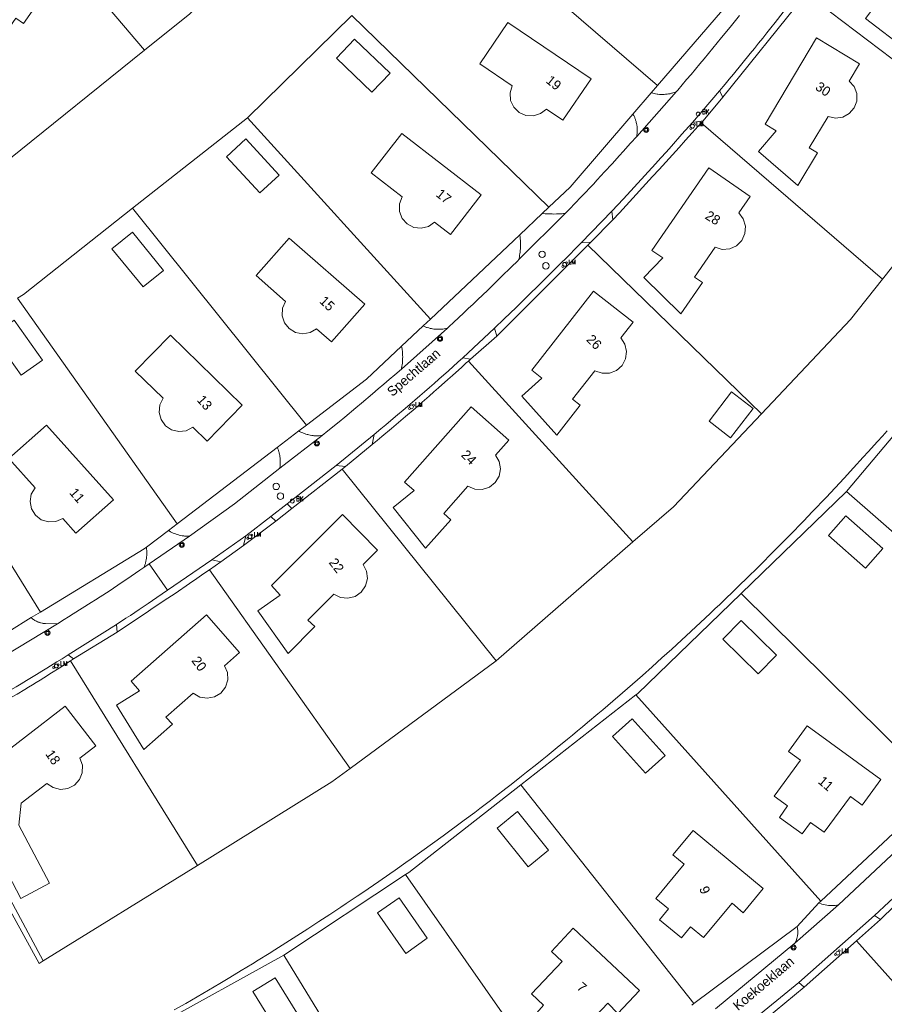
# Model space of a CAD drawing. Header units: metres. Extents: x 138165 to 154469, y 480134 to 494189.
# Tile 343 of 656: x 149205 to 149317, y 483760 to 483888. Entities that reach past the tile are written whole.
import ezdxf

# ---------------------------------------------------------------- set-up
doc = ezdxf.new("R2010")
doc.units = ezdxf.units.M
doc.header["$LTSCALE"] = 0.001
doc.header["$MEASUREMENT"] = 0
for name, color, linetype, lineweight in [('Level 5', 7, 'Continuous', 0), ('TOP-L-topo objecten punt', 7, 'Continuous', 0), ('TOP-L-topo objecten vlak', 7, 'Continuous', 0), ('TOP-T-topo huisnummering naamgeving', 7, 'Continuous', 0)]:
    doc.layers.add(name, color=color, linetype=linetype, lineweight=lineweight)
doc.styles.add('Style-INTL_ISO', font='INTL_ISO.shx')
doc.styles.add('Style-STANDARD', font='STANDARD.shx')

# ---------------------------------------------------------------- blocks, each defined once
blk = doc.blocks.new('39')
at = {"layer": 'TOP-L-topo objecten punt', "color": 7, "linetype": 'Continuous', "lineweight": 0}
for p, q in [((0.0175, 0.0175), (-0.0175, 0.0175)), ((-0.0175, 0.0175), (-0.0175, -0.0175)), ((0.0175, 0.0175), (0.0175, -0.0175)), ((0.0175, -0.0175), (-0.0175, -0.0175))]:
    blk.add_line(p, q, dxfattribs=at)
blk.add_circle((0, 0), 0.0332, dxfattribs=at)
blk = doc.blocks.new('*U13')
at = {"layer": 'Level 5', "color": 7, "linetype": 'Continuous', "lineweight": 0}
blk.add_circle((0, 0), 0.0415, dxfattribs=at)
blk = doc.blocks.new('150')
at = {"layer": 'Level 5', "color": 7, "linetype": 'Continuous', "lineweight": 0}
blk.add_blockref('*U13', (0, 0), dxfattribs=at)
blk = doc.blocks.new('72')
at = {"layer": 'TOP-L-topo objecten punt', "color": 7, "linetype": 'Continuous', "lineweight": 0}
blk.add_circle((0, 0), 0.025, dxfattribs=at)
at = {"layer": 'TOP-L-topo objecten punt', "color": 7, "linetype": 'Continuous', "lineweight": 0, "style": 'Style-STANDARD'}
blk.add_text('BK', height=0.06, dxfattribs=at).set_placement((0.0483, 0))
blk = doc.blocks.new('16')
at = {"layer": 'TOP-L-topo objecten punt', "color": 7, "linetype": 'Continuous', "lineweight": 0}
blk.add_circle((0, 0), 0.025, dxfattribs=at)
at = {"layer": 'TOP-L-topo objecten punt', "color": 7, "linetype": 'Continuous', "lineweight": 0, "style": 'Style-STANDARD'}
blk.add_text('LM', height=0.06, dxfattribs=at).set_placement((0.0483, 0))
blk = doc.blocks.new('10')
at = {"layer": 'TOP-L-topo objecten punt', "linetype": 'Continuous', "lineweight": 0}
blk.add_circle((0, 0), 0.0125, dxfattribs=at)

msp = doc.modelspace()

# ---------------------------------------------------------------- linework, layer by layer
at = {"layer": 'TOP-L-topo objecten vlak', "flags": 128}
for points in [[(149198.38, 483906.02), (149209.63, 483898.15), (149221.5, 483884.13)], [(149327.15, 483896.57), (149326.76, 483897.46), (149326.07, 483898.14), (149327.26, 483900.44), (149321.48, 483903.42), (149315.52, 483891.86), (149316.87, 483890.85), (149314.91, 483888.26), (149320.26, 483884.2), (149322.54, 483888.59), (149321.43, 483889.15), (149323.61, 483893.37), (149324.56, 483893.21), (149325.52, 483893.4), (149326.34, 483893.91), (149326.93, 483894.68), (149327.21, 483895.61), (149327.15, 483896.57)], [(149262.01, 483901.94), (149287.98, 483879.57)], [(149205.82, 483887.59), (149209.21, 483892.45), (149199.4, 483899.3), (149196.75, 483895.51), (149197.91, 483894.7), (149196.42, 483892.53), (149198.2, 483891.25), (149195.69, 483887.66), (149201.54, 483883.57), (149204.83, 483888.28), (149205.82, 483887.59)], [(149238.05, 483899.47), (149227.39, 483888.86), (149221.5, 483884.13)], [(149287.98, 483879.57), (149298.3, 483891.59)], [(149307.02, 483891.23), (149296.45, 483878.05)], [(149331.16, 483873.35), (149307.21, 483891.55)], [(149296.02, 483878.87), (149296.73, 483879.73), (149297.28, 483880.39), (149297.83, 483881.05), (149298.92, 483882.37), (149300, 483883.7), (149300.54, 483884.37), (149301.08, 483885.04), (149301.61, 483885.71), (149302.15, 483886.38), (149302.68, 483887.05), (149303.21, 483887.72), (149304.27, 483889.08), (149304.8, 483889.75), (149305.84, 483891.11)], [(149234.83, 483875.36), (149248.38, 483888.64)], [(149273.9, 483863.78), (149248.38, 483888.64)], [(149298.58, 483888.64), (149298.42, 483888.43), (149297.38, 483887.14), (149296.27, 483885.77), (149295.71, 483885.08), (149294.59, 483883.71), (149294.02, 483883.03), (149293.46, 483882.35), (149292.89, 483881.67), (149292.32, 483880.99), (149291.75, 483880.32), (149291.18, 483879.64), (149290.61, 483878.97), (149290.45, 483878.77)], [(149270.93, 483875.68), (149271.89, 483875.63), (149272.81, 483875.92), (149273.58, 483876.51), (149275.72, 483875.06), (149279.37, 483880.44), (149268.6, 483887.74), (149264.96, 483882.36), (149269.14, 483879.52), (149268.87, 483878.59), (149268.94, 483877.63), (149269.35, 483876.75), (149270.04, 483876.07), (149270.93, 483875.68)], [(149250.97, 483878.7), (149253.32, 483881.16), (149248.71, 483885.58), (149246.37, 483883.1), (149250.97, 483878.7)], [(149312.82, 483880.14), (149314.16, 483882.38), (149308.57, 483885.72), (149301.91, 483874.54), (149303.36, 483873.68), (149301.08, 483871), (149306.17, 483866.6), (149308.71, 483870.83), (149307.63, 483871.47), (149310.08, 483875.55), (149311.02, 483875.33), (149311.98, 483875.46), (149312.83, 483875.92), (149313.47, 483876.65), (149313.81, 483877.55), (149313.8, 483878.52), (149313.46, 483879.42), (149312.82, 483880.14)], [(149221.5, 483884.13), (149203.91, 483869.96)], [(149287.16, 483878.61), (149284.79, 483875.85)], [(149290.45, 483878.77), (149285.28, 483872.97)], [(149287.16, 483878.61), (149287.98, 483879.57)], [(149290.45, 483878.77), (149290.36, 483878.73), (149290.27, 483878.69), (149290.17, 483878.66), (149289.98, 483878.6), (149289.89, 483878.57), (149289.79, 483878.55), (149289.6, 483878.5), (149289.41, 483878.47), (149289.21, 483878.44), (149289.02, 483878.42), (149288.82, 483878.4), (149288.62, 483878.4), (149288.42, 483878.4), (149288.23, 483878.41), (149288.03, 483878.43), (149287.93, 483878.44), (149287.73, 483878.47), (149287.54, 483878.51), (149287.35, 483878.56), (149287.25, 483878.59), (149287.16, 483878.61)], [(149292.5, 483874.77), (149296.02, 483878.87)], [(149296.45, 483878.05), (149296.02, 483878.87)], [(149293.87, 483874.99), (149296.45, 483878.05)], [(149273.9, 483863.78), (149276.66, 483866.38), (149284.79, 483875.85)], [(149284.79, 483875.85), (149284.86, 483875.73), (149284.9, 483875.65), (149284.98, 483875.48), (149285.02, 483875.4), (149285.05, 483875.32), (149285.11, 483875.14), (149285.14, 483875.06), (149285.17, 483874.97), (149285.2, 483874.88), (149285.22, 483874.79), (149285.26, 483874.61), (149285.28, 483874.52), (149285.3, 483874.43), (149285.32, 483874.25), (149285.33, 483874.16), (149285.34, 483874.07), (149285.35, 483873.88), (149285.35, 483873.7), (149285.35, 483873.51), (149285.33, 483873.33), (149285.31, 483873.15), (149285.28, 483872.97)], [(149219.93, 483863.65), (149234.83, 483875.36)], [(149234.83, 483875.36), (149258.54, 483849.28)], [(149282.05, 483863.26), (149283.55, 483864.87), (149284.95, 483866.38), (149286.33, 483867.89), (149287.71, 483869.41), (149288.4, 483870.17), (149289.09, 483870.93), (149289.77, 483871.7), (149291.14, 483873.23), (149292.5, 483874.77)], [(149282.17, 483862.14), (149283.04, 483863.07), (149284.76, 483864.94), (149286.48, 483866.81), (149287.34, 483867.75), (149288.2, 483868.69), (149289.05, 483869.63), (149290.76, 483871.51), (149291.61, 483872.46), (149292.45, 483873.41), (149293.62, 483874.71)], [(149292.5, 483874.77), (149293.87, 483874.99)], [(149293.62, 483874.71), (149293.87, 483874.99)], [(149293.62, 483874.71), (149317.14, 483854.46)], [(149257.36, 483861.06), (149258.3, 483861.29), (149259.09, 483861.83), (149261.13, 483860.24), (149265.13, 483865.38), (149254.86, 483873.35), (149250.88, 483868.22), (149254.87, 483865.11), (149254.54, 483864.21), (149254.55, 483863.24), (149254.9, 483862.34), (149255.54, 483861.62), (149256.4, 483861.17), (149257.36, 483861.06)], [(149317.14, 483854.46), (149326.67, 483866.48), (149331.16, 483873.35)], [(149232.13, 483870.33), (149236.44, 483865.65), (149238.93, 483867.95), (149234.64, 483872.64), (149232.13, 483870.33)], [(149285.28, 483872.97), (149284.49, 483872.08), (149283.54, 483871.01), (149283.06, 483870.47), (149282.09, 483869.41), (149281.12, 483868.36), (149280.63, 483867.83), (149280.15, 483867.31), (149279.66, 483866.79), (149279.16, 483866.26), (149278.67, 483865.74), (149278.18, 483865.22), (149277.18, 483864.19), (149276.68, 483863.68), (149276.18, 483863.16), (149275.99, 483862.97)], [(149299.09, 483862.27), (149298.5, 483863.04), (149299.98, 483865.18), (149294.62, 483868.87), (149287.25, 483858.16), (149288.65, 483857.21), (149286.2, 483854.68), (149290.99, 483849.95), (149293.81, 483854.01), (149292.77, 483854.71), (149295.44, 483858.59), (149296.37, 483858.32), (149297.34, 483858.39), (149298.22, 483858.79), (149298.91, 483859.48), (149299.31, 483860.37), (149299.37, 483861.34), (149299.09, 483862.27)], [(149205.05, 483851.98), (149205.82, 483852.47), (149219.93, 483863.65)], [(149219.93, 483863.65), (149242.51, 483835.55)], [(149273.04, 483862.97), (149273.9, 483863.78)], [(149278.07, 483859.16), (149282.05, 483863.26)], [(149282.17, 483862.14), (149282.05, 483863.26)], [(149275.99, 483862.97), (149270.02, 483857.02)], [(149273.04, 483862.97), (149270.12, 483860.21)], [(149275.99, 483862.97), (149275.79, 483862.95), (149275.61, 483862.94), (149275.24, 483862.92), (149274.87, 483862.91), (149274.51, 483862.9), (149274.32, 483862.91), (149274.14, 483862.91), (149273.77, 483862.92), (149273.4, 483862.94), (149273.04, 483862.97)], [(149279.35, 483859.24), (149282.17, 483862.14)], [(149217.28, 483858.38), (149221.31, 483853.46), (149223.95, 483855.6), (149219.93, 483860.54), (149217.28, 483858.38)], [(149245.75, 483846.33), (149250.03, 483851.22), (149240.25, 483859.79), (149235.97, 483854.91), (149239.78, 483851.57), (149239.39, 483850.68), (149239.34, 483849.72), (149239.64, 483848.79), (149240.24, 483848.04), (149241.07, 483847.54), (149242.02, 483847.36), (149242.97, 483847.54), (149243.8, 483848.03), (149245.75, 483846.33)], [(149258.54, 483849.28), (149270.12, 483860.21)], [(149270.12, 483860.21), (149270.12, 483860.17), (149270.16, 483859.91), (149270.17, 483859.78), (149270.18, 483859.65), (149270.2, 483859.52), (149270.2, 483859.39), (149270.21, 483859.25), (149270.22, 483858.99), (149270.22, 483858.86), (149270.21, 483858.59), (149270.2, 483858.33), (149270.19, 483858.2), (149270.17, 483857.93), (149270.15, 483857.8), (149270.11, 483857.54), (149270.09, 483857.41), (149270.04, 483857.15), (149270.02, 483857.02)], [(149266.86, 483848.11), (149268.09, 483849.3), (149269.64, 483850.8), (149271.19, 483852.31), (149272.73, 483853.82), (149273.5, 483854.58), (149275.03, 483856.1), (149276.55, 483857.63), (149277.31, 483858.39), (149278.07, 483859.16)], [(149278.96, 483858.86), (149267.14, 483847.08)], [(149278.07, 483859.16), (149279.35, 483859.24)], [(149278.96, 483858.86), (149279.35, 483859.24)], [(149301.43, 483836.98), (149278.96, 483858.86)], [(149270.02, 483857.02), (149269.86, 483856.85), (149269, 483856), (149267.78, 483854.79), (149267.17, 483854.2), (149265.93, 483853), (149264.7, 483851.82), (149264.08, 483851.22), (149263.45, 483850.64), (149262.83, 483850.05), (149261.58, 483848.87), (149260.95, 483848.29), (149260.75, 483848.1)], [(149301.43, 483836.98), (149312.98, 483849.22), (149317.14, 483854.46)], [(149281.76, 483842.27), (149282.67, 483842.62), (149283.39, 483843.27), (149283.84, 483844.13), (149283.97, 483845.09), (149283.75, 483846.04), (149283.21, 483846.84), (149284.81, 483848.89), (149279.7, 483852.91), (149271.68, 483842.66), (149272.99, 483841.63), (149270.4, 483839.27), (149274.93, 483834.23), (149277.97, 483838.14), (149276.96, 483838.88), (149279.87, 483842.59), (149280.79, 483842.26), (149281.76, 483842.27)], [(149205.05, 483851.98), (149225.73, 483822.75)], [(149201.82, 483847.19), (149205.5, 483842.01), (149208.28, 483843.96), (149204.6, 483849.16), (149201.82, 483847.19)], [(149257.6, 483848.39), (149258.54, 483849.28)], [(149260.75, 483848.1), (149254.79, 483842.79)], [(149257.6, 483848.39), (149254.82, 483845.77)], [(149260.75, 483848.1), (149260.64, 483848.08), (149260.54, 483848.06), (149260.35, 483848.02), (149260.16, 483847.99), (149259.97, 483847.97), (149259.77, 483847.96), (149259.58, 483847.96), (149259.38, 483847.96), (149259.19, 483847.97), (149259, 483847.99), (149258.8, 483848.02), (149258.71, 483848.04), (149258.61, 483848.06), (149258.52, 483848.08), (149258.33, 483848.13), (149258.14, 483848.18), (149258.05, 483848.21), (149257.96, 483848.24), (149257.87, 483848.28), (149257.78, 483848.32), (149257.69, 483848.35), (149257.6, 483848.39)], [(149262.73, 483844.25), (149266.86, 483848.11)], [(149267.14, 483847.08), (149266.86, 483848.11)], [(149234.15, 483838.11), (149224.88, 483847.18), (149220.3, 483842.54), (149223.92, 483839.01), (149223.49, 483838.15), (149223.39, 483837.18), (149223.64, 483836.25), (149224.2, 483835.46), (149225.01, 483834.92), (149225.95, 483834.69), (149226.91, 483834.81), (149227.76, 483835.26), (149229.61, 483833.46), (149234.15, 483838.11)], [(149263.74, 483844.08), (149267.14, 483847.08)], [(149242.51, 483835.55), (149250.28, 483841.49), (149254.82, 483845.77)], [(149254.82, 483845.77), (149254.86, 483845.56), (149254.88, 483845.44), (149254.89, 483845.32), (149254.92, 483845.08), (149254.93, 483844.96), (149254.94, 483844.84), (149254.95, 483844.59), (149254.96, 483844.35), (149254.95, 483844.23), (149254.95, 483844.11), (149254.94, 483843.87), (149254.93, 483843.75), (149254.91, 483843.51), (149254.89, 483843.39), (149254.86, 483843.15), (149254.81, 483842.91), (149254.79, 483842.79)], [(149251.26, 483834.32), (149252.14, 483835.05), (149252.77, 483835.58), (149254.04, 483836.64), (149255.29, 483837.71), (149255.92, 483838.24), (149256.54, 483838.78), (149257.17, 483839.32), (149257.79, 483839.86), (149258.41, 483840.41), (149259.03, 483840.95), (149259.65, 483841.5), (149260.89, 483842.59), (149262.11, 483843.7), (149262.73, 483844.25)], [(149262.73, 483844.25), (149263.74, 483844.08)], [(149263.74, 483844.08), (149263.48, 483843.84)], [(149254.79, 483842.79), (149253.93, 483842.06), (149253.22, 483841.45), (149252.5, 483840.83), (149251.78, 483840.22), (149251.06, 483839.61), (149249.62, 483838.4), (149248.9, 483837.79), (149247.45, 483836.58), (149246.72, 483835.98), (149245.26, 483834.78), (149244.53, 483834.19)], [(149251.01, 483833.04), (149251.64, 483833.56), (149252.26, 483834.07), (149253.49, 483835.1), (149254.11, 483835.62), (149254.73, 483836.14), (149255.34, 483836.66), (149256.56, 483837.71), (149257.17, 483838.24), (149258.39, 483839.3), (149259, 483839.83), (149259.6, 483840.36), (149260.81, 483841.43), (149261.41, 483841.97), (149262.61, 483843.04), (149263.2, 483843.59), (149263.48, 483843.84)], [(149263.48, 483843.84), (149284.77, 483820.42)], [(149208.01, 483811.29), (149189.08, 483841.84)], [(149324.67, 483841.47), (149312.47, 483826.91)], [(149300.36, 483837.7), (149297.58, 483839.83), (149294.66, 483836.03), (149297.43, 483833.89), (149300.36, 483837.7)], [(149267.63, 483829.86), (149267.46, 483830.81), (149266.97, 483831.65), (149268.7, 483833.6), (149263.83, 483837.9), (149255.2, 483828.16), (149256.46, 483827.07), (149253.74, 483824.85), (149257.93, 483819.57), (149261.21, 483823.27), (149260.27, 483824.09), (149263.41, 483827.64), (149264.3, 483827.25), (149265.27, 483827.19), (149266.19, 483827.48), (149266.95, 483828.08), (149267.45, 483828.91), (149267.63, 483829.86)], [(149284.77, 483820.42), (149290.06, 483824.96), (149301.43, 483836.98)], [(149210.91, 483823.43), (149212.62, 483821.53), (149217.48, 483825.87), (149208.78, 483835.53), (149203.93, 483831.19), (149207.32, 483827.42), (149206.83, 483826.59), (149206.67, 483825.63), (149206.86, 483824.68), (149207.37, 483823.86), (149208.13, 483823.27), (149209.06, 483822.98), (149210.02, 483823.04), (149210.91, 483823.43)], [(149241.49, 483834.78), (149242.51, 483835.55)], [(149225.36, 483759.73), (149226.84, 483760.58), (149228.32, 483761.44), (149229.8, 483762.3), (149230.53, 483762.74), (149231.27, 483763.17), (149232.57, 483763.95), (149234.03, 483764.83), (149235.48, 483765.72), (149236.21, 483766.16), (149237.65, 483767.06), (149238.37, 483767.51), (149239.81, 483768.41), (149241.25, 483769.33), (149242.68, 483770.24), (149244.11, 483771.17), (149245.53, 483772.1), (149246.95, 483773.04), (149247.65, 483773.52), (149249.06, 483774.46), (149249.77, 483774.94), (149250.47, 483775.42), (149251.87, 483776.38), (149253.27, 483777.35), (149253.97, 483777.84), (149255.36, 483778.82), (149256.05, 483779.31), (149257.44, 483780.3), (149258.82, 483781.29), (149260.19, 483782.3), (149260.88, 483782.8), (149262.24, 483783.81), (149262.93, 483784.32), (149264.29, 483785.34), (149264.96, 483785.85), (149266.32, 483786.88), (149266.99, 483787.4), (149268.34, 483788.44), (149269.01, 483788.97), (149270.35, 483790.01), (149271.01, 483790.54), (149272.35, 483791.6), (149273.01, 483792.13), (149273.67, 483792.67), (149274.99, 483793.74), (149276.31, 483794.82), (149276.96, 483795.36), (149277.62, 483795.9), (149278.27, 483796.44), (149278.92, 483796.99), (149280.23, 483798.09), (149280.87, 483798.64), (149282.17, 483799.74), (149283.45, 483800.85), (149284.74, 483801.97), (149285.38, 483802.53), (149286.01, 483803.09), (149287.29, 483804.22), (149288.55, 483805.36), (149289.81, 483806.5), (149291.07, 483807.65), (149291.69, 483808.22), (149292.94, 483809.38), (149293.56, 483809.96), (149294.8, 483811.12), (149295.42, 483811.71), (149296.04, 483812.29), (149296.65, 483812.88), (149297.88, 483814.06), (149298.49, 483814.65), (149299.7, 483815.84), (149300.92, 483817.04), (149301.52, 483817.64), (149302.72, 483818.84), (149303.92, 483820.04), (149304.52, 483820.65), (149305.71, 483821.87), (149306.3, 483822.48), (149306.89, 483823.09), (149308.07, 483824.32), (149308.65, 483824.93), (149309.24, 483825.55), (149309.82, 483826.17), (149310.98, 483827.41), (149312.14, 483828.66), (149313.39, 483830.01), (149314.64, 483831.37), (149315.26, 483832.06), (149316.49, 483833.43), (149317.11, 483834.12), (149317.73, 483834.81)], [(149241.49, 483834.78), (149238.71, 483832.65)], [(149244.53, 483834.19), (149239.02, 483829.94)], [(149244.53, 483834.19), (149244.36, 483834.17), (149244.16, 483834.15), (149243.96, 483834.15), (149243.76, 483834.15), (149243.56, 483834.16), (149243.46, 483834.16), (149243.37, 483834.17), (149243.27, 483834.18), (149243.17, 483834.2), (149242.97, 483834.23), (149242.78, 483834.27), (149242.68, 483834.3), (149242.59, 483834.32), (149242.4, 483834.38), (149242.3, 483834.41), (149242.21, 483834.44), (149242.02, 483834.52), (149241.84, 483834.59), (149241.66, 483834.68), (149241.58, 483834.73), (149241.49, 483834.78)], [(149246.33, 483830.28), (149251.26, 483834.32)], [(149251.01, 483833.04), (149251.26, 483834.32)], [(149225.73, 483822.75), (149238.71, 483832.65)], [(149238.71, 483832.65), (149238.75, 483832.57), (149238.78, 483832.48), (149238.82, 483832.39), (149238.85, 483832.3), (149238.88, 483832.21), (149238.91, 483832.11), (149238.96, 483831.93), (149239, 483831.74), (149239.02, 483831.65), (149239.05, 483831.46), (149239.08, 483831.27), (149239.08, 483831.17), (149239.09, 483831.08), (149239.1, 483830.89), (149239.1, 483830.69), (149239.1, 483830.6), (149239.08, 483830.41), (149239.06, 483830.22), (149239.03, 483830.03), (149239.02, 483829.94)], [(149247.55, 483830.16), (149251.01, 483833.04)], [(149239.02, 483829.94), (149233.17, 483825.35), (149227.31, 483821.12)], [(149240, 483825.33), (149246.33, 483830.28)], [(149246.33, 483830.28), (149247.55, 483830.16)], [(149247.11, 483829.81), (149247.55, 483830.16)], [(149240.6, 483824.72), (149247.11, 483829.81)], [(149247.11, 483829.81), (149267.08, 483804.96)], [(149312.47, 483826.91), (149312.44, 483826.87), (149298.82, 483813.71)], [(149338.81, 483803.88), (149312.47, 483826.91)], [(149237.88, 483823.69), (149240, 483825.33)], [(149240.6, 483824.72), (149240, 483825.33)], [(149234.61, 483821.19), (149237.88, 483823.69)], [(149250.14, 483814.69), (149250.38, 483815.64), (149250.28, 483816.6), (149249.84, 483817.47), (149251.67, 483819.31), (149247.14, 483823.94), (149237.94, 483814.73), (149239.08, 483813.49), (149236.19, 483811.48), (149240.11, 483805.93), (149243.59, 483809.45), (149242.65, 483810.27), (149246.02, 483813.64), (149246.88, 483813.21), (149247.85, 483813.1), (149248.79, 483813.34), (149249.59, 483813.9), (149250.14, 483814.69)], [(149237.88, 483823.69), (149238.52, 483823.1)], [(149238.52, 483823.1), (149240.6, 483824.72)], [(149310.13, 483821.21), (149314.91, 483816.98), (149317.16, 483819.53), (149312.38, 483823.76), (149310.13, 483821.21)], [(149224.59, 483821.88), (149225.73, 483822.75)], [(149234.32, 483819.93), (149238.52, 483823.1)], [(149224.59, 483821.88), (149221.74, 483819.71)], [(149222.12, 483817.56), (149227.31, 483821.12)], [(149227.31, 483821.12), (149227.11, 483821.12), (149226.9, 483821.13), (149226.7, 483821.15), (149226.6, 483821.17), (149226.5, 483821.18), (149226.4, 483821.2), (149226.2, 483821.23), (149226, 483821.28), (149225.9, 483821.31), (149225.8, 483821.34), (149225.61, 483821.4), (149225.51, 483821.43), (149225.42, 483821.47), (149225.23, 483821.54), (149225.04, 483821.63), (149224.86, 483821.72), (149224.68, 483821.82), (149224.59, 483821.88)], [(149230.22, 483818.06), (149234.61, 483821.19)], [(149234.32, 483819.93), (149234.61, 483821.19)], [(149208.01, 483811.29), (149221.45, 483819.48), (149221.74, 483819.71)], [(149221.74, 483819.71), (149221.76, 483819.61), (149221.77, 483819.52), (149221.78, 483819.42), (149221.79, 483819.33), (149221.8, 483819.13), (149221.81, 483819.04), (149221.81, 483818.85), (149221.8, 483818.65), (149221.78, 483818.46), (149221.77, 483818.37), (149221.76, 483818.27), (149221.73, 483818.08), (149221.69, 483817.89), (149221.66, 483817.8), (149221.64, 483817.71), (149221.61, 483817.61), (149221.55, 483817.43), (149221.49, 483817.25), (149221.45, 483817.16), (149221.41, 483817.07)], [(149231.41, 483817.81), (149234.32, 483819.93)], [(149267.08, 483804.96), (149284.77, 483820.42)], [(149221.41, 483817.07), (149222.12, 483817.56)], [(149224.48, 483814.12), (149222.12, 483817.56)], [(149224.48, 483814.12), (149230.22, 483818.06)], [(149229.94, 483816.79), (149231.41, 483817.81)], [(149230.22, 483818.06), (149231.41, 483817.81)], [(149221.41, 483817.07), (149220.9, 483816.72), (149220.33, 483816.33), (149219.2, 483815.55), (149218.62, 483815.17), (149218.05, 483814.79), (149216.9, 483814.03), (149215.75, 483813.28), (149215.17, 483812.9), (149214.59, 483812.53), (149213.42, 483811.79), (149212.26, 483811.06), (149211.67, 483810.69), (149211.09, 483810.33), (149210.21, 483809.79)], [(149217.94, 483808.7), (149219.82, 483809.94), (149221.7, 483811.2), (149222.64, 483811.83), (149224.52, 483813.09), (149225.46, 483813.72), (149227.33, 483815), (149228.26, 483815.64), (149229.19, 483816.28), (149229.94, 483816.79)], [(149229.94, 483816.79), (149248.17, 483791.03)], [(149217.86, 483809.68), (149219.1, 483810.49), (149219.68, 483810.87), (149220.25, 483811.25), (149220.82, 483811.63), (149221.97, 483812.4), (149223.1, 483813.17), (149224.48, 483814.12)], [(149298.82, 483813.71), (149285.38, 483800.72), (149285.18, 483800.56)], [(149324.56, 483788.27), (149298.82, 483813.71)], [(149206.83, 483810.58), (149208.01, 483811.29)], [(149232.24, 483803.46), (149231.86, 483804.35), (149233.81, 483806.07), (149229.55, 483810.96), (149219.79, 483802.36), (149220.87, 483801.09), (149217.88, 483799.22), (149221.4, 483793.48), (149225.11, 483796.75), (149224.27, 483797.66), (149227.81, 483800.78), (149228.65, 483800.29), (149229.61, 483800.13), (149230.56, 483800.31), (149231.4, 483800.81), (149231.99, 483801.57), (149232.29, 483802.5), (149232.24, 483803.46)], [(149210.21, 483809.79), (149203.25, 483805.53)], [(149206.83, 483810.58), (149203.92, 483808.8)], [(149210.21, 483809.79), (149208.68, 483809.82), (149208.53, 483809.83), (149208.38, 483809.84), (149208.3, 483809.86), (149208.23, 483809.87), (149208.08, 483809.9), (149208.01, 483809.92), (149207.86, 483809.97), (149207.79, 483809.99), (149207.65, 483810.05), (149207.51, 483810.11), (149207.37, 483810.18), (149207.31, 483810.22), (149207.24, 483810.26), (149207.12, 483810.35), (149207.05, 483810.39), (149206.99, 483810.44), (149206.88, 483810.53), (149206.83, 483810.58)], [(149211.6, 483805.74), (149217.86, 483809.68)], [(149217.94, 483808.7), (149217.86, 483809.68)], [(149298.83, 483810.22), (149296.44, 483807.8), (149301.01, 483803.3), (149303.4, 483805.72), (149298.83, 483810.22)], [(149212.3, 483805.25), (149217.94, 483808.7)], [(149197.16, 483797.21), (149198.85, 483798.15), (149199.52, 483798.53), (149200.2, 483798.91), (149200.87, 483799.29), (149202.2, 483800.07), (149202.87, 483800.45), (149204.2, 483801.23), (149204.87, 483801.63), (149205.53, 483802.02), (149206.2, 483802.42), (149206.86, 483802.82), (149207.52, 483803.22), (149208.18, 483803.62), (149208.84, 483804.02), (149210.15, 483804.84), (149210.81, 483805.24), (149211.6, 483805.74)], [(149211.6, 483805.74), (149212.3, 483805.25)], [(149211.91, 483804.99), (149211.42, 483804.67), (149210.44, 483804.04), (149209.46, 483803.41), (149208.47, 483802.79), (149207.98, 483802.48), (149207.48, 483802.17), (149206.98, 483801.87), (149206.48, 483801.57), (149205.98, 483801.27), (149204.98, 483800.67), (149203.97, 483800.08), (149202.96, 483799.49), (149201.92, 483798.9), (149200.77, 483798.25), (149199.62, 483797.61), (149199.04, 483797.29), (149197.88, 483796.66), (149197.09, 483796.23)], [(149211.91, 483804.99), (149212.3, 483805.25)], [(149228.35, 483778.47), (149211.91, 483804.99)], [(149248.17, 483791.03), (149267.08, 483804.96)], [(149285.18, 483800.56), (149270.27, 483788.9)], [(149285.18, 483800.56), (149309.14, 483773.83)], [(149209.21, 483776.15), (149205.23, 483783.68), (149205.52, 483786.53), (149208.85, 483789.09), (149209.65, 483788.54), (149210.6, 483788.3), (149211.56, 483788.42), (149212.42, 483788.86), (149213.07, 483789.58), (149213.43, 483790.48), (149213.45, 483791.45), (149213.13, 483792.36), (149215.19, 483793.95), (149211.21, 483799.11), (149200.91, 483791.16), (149201.92, 483789.84), (149198.82, 483788.16), (149201.62, 483782.85), (149201.05, 483782.55), (149205.48, 483774.17), (149209.21, 483776.15)], [(149284.7, 483797.47), (149282.16, 483795.19), (149286.44, 483790.42), (149288.98, 483792.7), (149284.7, 483797.47)], [(149312.97, 483787.41), (149314.49, 483786.29), (149316.91, 483789.61), (149307.36, 483796.54), (149304.95, 483793.22), (149306.49, 483792.11), (149303.1, 483787.44), (149304.84, 483786.17), (149303.77, 483784.69), (149306.74, 483782.54), (149307.82, 483784.03), (149309.58, 483782.75), (149312.97, 483787.41)], [(149193.29, 483794.18), (149208.38, 483766.1)], [(149208.38, 483766.1), (149207.83, 483765.76), (149193.63, 483791.61)], [(149248.17, 483791.03), (149245.79, 483789.28), (149228.35, 483778.47)], [(149270.27, 483788.9), (149255.74, 483777.54), (149255.34, 483777.28)], [(149292.7, 483760.56), (149270.27, 483788.9)], [(149267.19, 483783.28), (149271.22, 483778.29), (149273.87, 483780.44), (149269.84, 483785.43), (149267.19, 483783.28)], [(149309.14, 483773.83), (149321.25, 483785.13)], [(149297.65, 483773.56), (149299.06, 483772.32), (149301.68, 483775.47), (149292.59, 483782.99), (149289.98, 483779.84), (149291.45, 483778.63), (149287.77, 483774.18), (149289.42, 483772.82), (149288.24, 483771.41), (149291.08, 483769.06), (149292.26, 483770.49), (149293.92, 483769.1), (149297.65, 483773.56)], [(149321.71, 483782.99), (149311.42, 483773.35)], [(149208.38, 483766.1), (149228.35, 483778.47)], [(149255.34, 483777.28), (149239.55, 483766.84)], [(149275.95, 483747.71), (149255.34, 483777.28)], [(149316.11, 483771.97), (149321.65, 483777.16)], [(149316.88, 483771.45), (149322.28, 483776.73)], [(149251.7, 483772.3), (149255.35, 483767.06), (149258.14, 483769.01), (149254.49, 483774.25), (149251.7, 483772.3)], [(149308.88, 483773.59), (149309.14, 483773.83)], [(149311.42, 483773.35), (149305.79, 483768.4)], [(149308.88, 483773.59), (149306.08, 483770.55)], [(149311.42, 483773.35), (149311, 483773.28), (149310.57, 483773.25), (149310.13, 483773.27), (149309.7, 483773.33), (149309.28, 483773.44), (149308.88, 483773.59)], [(149306.3, 483763.3), (149316.11, 483771.97)], [(149316.88, 483771.45), (149313.74, 483768.68)], [(149316.11, 483771.97), (149316.88, 483771.45)], [(149277.04, 483770.32), (149274.23, 483767.32), (149275.61, 483766.02), (149271.65, 483761.8), (149273.22, 483760.33), (149272.02, 483758.99), (149274.7, 483756.5), (149275.95, 483757.85), (149277.52, 483756.36), (149281.53, 483760.59), (149282.84, 483759.26), (149285.65, 483762.24), (149277.04, 483770.32)], [(149292.7, 483760.56), (149306.08, 483770.55)], [(149306.08, 483770.55), (149306.13, 483770.3), (149306.16, 483769.97), (149306.15, 483769.65), (149306.11, 483769.32), (149306.04, 483769), (149305.93, 483768.69), (149305.79, 483768.4)], [(149313.74, 483768.68), (149306.98, 483762.7)], [(149313.74, 483768.68), (149334.78, 483745.2), (149339.97, 483739.4)], [(149305.79, 483768.4), (149295.48, 483759.86)], [(149239.55, 483766.84), (149223.01, 483757.65)], [(149239.55, 483766.84), (149258.2, 483736.27)], [(149241.8, 483758.44), (149238.45, 483763.88), (149235.55, 483762.1), (149238.9, 483756.66), (149241.8, 483758.44)], [(149299.88, 483758.05), (149306.3, 483763.3)], [(149300.73, 483757.51), (149306.98, 483762.7)], [(149306.98, 483762.7), (149306.3, 483763.3)], [(149292.41, 483760.35), (149292.7, 483760.56)]]:
    msp.add_lwpolyline(points, dxfattribs=at)

# ---------------------------------------------------------------- block references
at = {"layer": 'TOP-L-topo objecten punt', "xscale": 10, "yscale": 10, "zscale": 10}
for name, p in [('72', (149293.25, 483875.86)), ('16', (149292.51, 483874.28)), ('10', (149292.75, 483874.5)), ('39', (149286.51, 483873.81)), ('10', (149292.28, 483873.99)), ('150', (149273.02, 483857.68)), ('16', (149275.95, 483856.38)), ('150', (149273.51, 483856.18)), ('10', (149275.7, 483856.1)), ('10', (149276.2, 483856.57)), ('39', (149259.79, 483846.74)), ('10', (149255.85, 483837.68)), ('16', (149256.1, 483837.91)), ('10', (149256.37, 483838.11)), ('39', (149243.83, 483833.17)), ('150', (149238.57, 483827.59)), ('150', (149239.11, 483826.33)), ('72', (149240.65, 483825.69)), ('10', (149234.87, 483820.86)), ('16', (149235.17, 483821.08)), ('10', (149235.41, 483821.27)), ('39', (149226.32, 483820.02)), ('39', (149208.93, 483808.61)), ('16', (149210.08, 483804.32)), ('10', (149210.33, 483804.48)), ('10', (149209.73, 483804.13)), ('39', (149305.61, 483767.82)), ('16', (149311.34, 483767.09)), ('10', (149311.53, 483767.38)), ('10', (149311.02, 483766.9))]:
    msp.add_blockref(name, p, dxfattribs=at)

# ---------------------------------------------------------------- texts
at = {"layer": 'TOP-T-topo huisnummering naamgeving', "style": 'Style-INTL_ISO'}
for s, rotation, p in [('19', 320.9, (149273.41, 483880.02)), ('30', 325.2, (149308.32, 483879.12)), ('17', 321.1, (149259.16, 483865.29)), ('28', 328.4, (149294.03, 483862.36)), ('15', 316.8, (149244.07, 483851.49)), ('26', 314.9, (149278.67, 483846.53)), ('Spechtlaan', 40.7, (149253.61, 483839.17)), ('13', 311.4, (149228.21, 483838.74)), ('24', 315.2, (149262.43, 483831.57)), ('11', 310.8, (149211.69, 483826.72)), ('22', 307.6, (149245.32, 483817.7)), ('20', 306.8, (149227.53, 483804.98)), ('18', 304.9, (149208.6, 483792.89)), ('11', 319.4, (149308.68, 483789.2)), ('9', 291.6, (149293.35, 483775.47)), ('Koekoeklaan', 40.2, (149298.42, 483759.56)), ('7', 319.1, (149277.41, 483762.5))]:
    msp.add_text(s, height=1.25, rotation=rotation, dxfattribs=at).set_placement(p)

doc.saveas('drawing.dxf')
